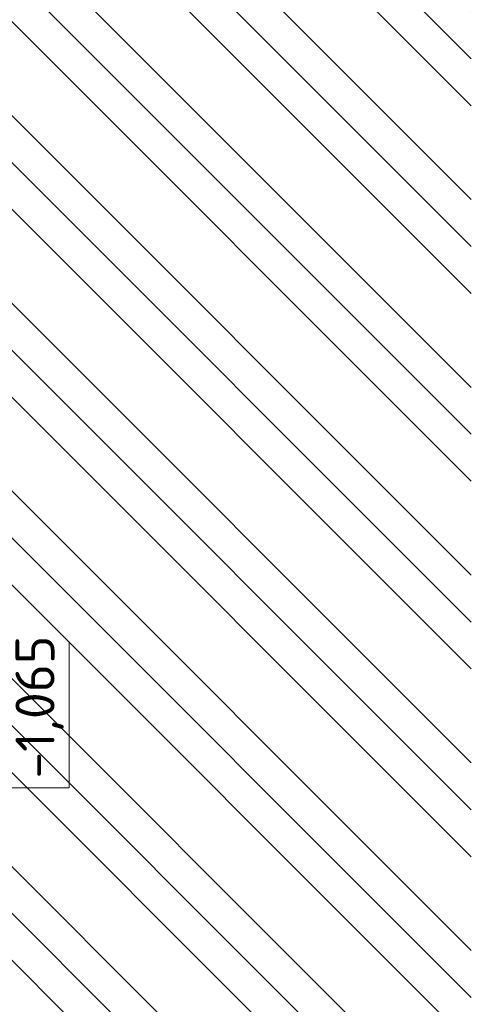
# Model space of a CAD drawing. Header units: millimetres. Extents: x -725694 to 5289369, y -1488057 to 2187451.
# Tile 430 of 656: x 220133 to 221290, y 147046 to 149568. Entities that reach past the tile are written whole.
import ezdxf
from ezdxf.enums import TextEntityAlignment as Align

# ---------------------------------------------------------------- set-up
doc = ezdxf.new("R2010")
doc.units = ezdxf.units.MM
doc.layers.add('A99_N_koty-50-vysk', color=160, linetype='Continuous', lineweight=9)
doc.layers.add('A99_S_sraf', color=252, linetype='Continuous', lineweight=9)
doc.styles.add('A99_kota', font='isocpeur.ttf', dxfattribs={"height": 2})

# ---------------------------------------------------------------- blocks, each defined once
blk = doc.blocks.new('*U454')
at = {"color": 0, "linetype": 'ByBlock', "lineweight": -2}
blk.add_line((-3, 0), (7, 0), dxfattribs=at)
for points in [[(-1.75, -1.75), (0, 0), (1.75, -1.75)], [(0, 0), (0, -8.2), (0, -8.2), (7.5, -8.2)]]:
    blk.add_lwpolyline(points, dxfattribs=at)
at = {"color": 0, "linetype": 'ByBlock', "lineweight": -2, "style": 'A99_kota'}
for tag, p in [('VYSKA', (7.8, -5.45)), ('POPIS', (7, -8.7))]:
    blk.add_attdef(tag, text='', height=2, dxfattribs=at).set_placement(p, align=Align.TOP_RIGHT)

msp = doc.modelspace()

# ---------------------------------------------------------------- hatches: boundary and pattern name
at = {"layer": 'A99_S_sraf', "linetype": 'Continuous', "lineweight": 0}
h = msp.add_hatch(dxfattribs=at)
h.set_pattern_fill('ZEM_PUVODNI', color=256, scale=85)
h.set_pattern_definition([(135, (213305, 150600), (-240.4163, -240.4163), []), (135, (213305, 150720.2), (-240.4163, -240.4163), []), (135, (213305, 150840.4), (-240.4163, -240.4163), [])])
h.paths.add_polyline_path([(219777.4, 132515), (219422.4, 144973.9), (219315.1, 148549.4), (219910.3, 148720.4), (219850, 149030), (219850, 149400), (219165, 149400), (219165, 233650), (221290, 233650), (221290, 132512.5)])

# ---------------------------------------------------------------- block references
at = {"layer": 'A99_N_koty-50-vysk', "lineweight": 5, "xscale": 50, "yscale": 50, "zscale": 50, "rotation": 90.00000000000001}
msp.add_blockref('*U454', (219850, 147600), dxfattribs=at).add_auto_attribs({'VYSKA': '-1,065'})

doc.saveas('drawing.dxf')
